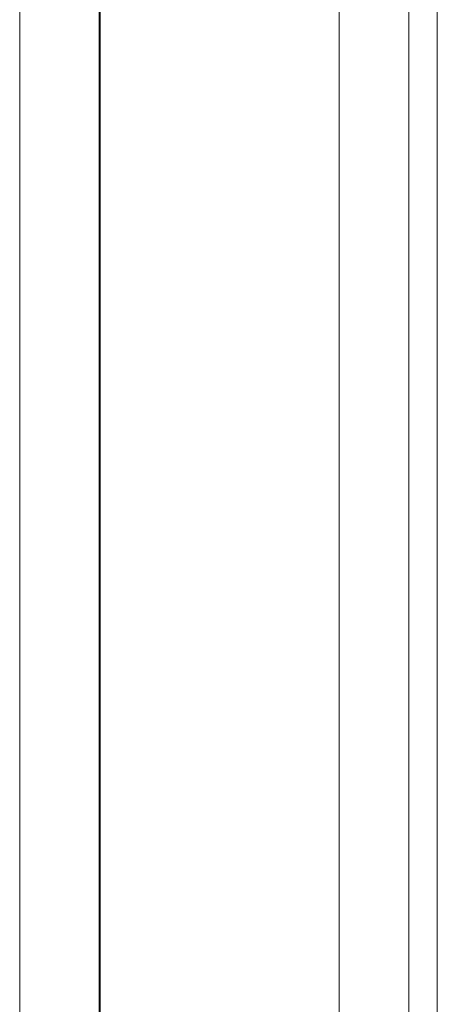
# Model space of a CAD drawing. Header units: millimetres. Extents: x 2016 to 102618, y -16590 to 68005.
# Tile 510 of 654: x 67985 to 68500, y 55692 to 56904. Entities that reach past the tile are written whole.
import ezdxf

# ---------------------------------------------------------------- set-up
doc = ezdxf.new("R2010")
doc.units = ezdxf.units.MM
for name, color, linetype, lineweight in [('A-DETL', 90, 'Continuous', 18), ('A-DETL-MBND', 5, 'Continuous', 13), ('A-FLOR', 192, 'Continuous', 13), ('A-WALL', 113, 'Continuous', 13), ('Q-SPCQ', 91, 'Continuous', 13)]:
    doc.layers.add(name, color=color, linetype=linetype, lineweight=lineweight)

# ---------------------------------------------------------------- blocks, each defined once
blk = doc.blocks.new('43_VCS_SE_goot_rooster_schuin - 28_VCS_RVS wand-gootrooster 25000mm-4108952-00 Begane grond')
at = {"layer": 'Q-SPCQ'}
for p, q in [((5704, 147.1), (10492.1, 147.1)), ((10492.1, 145.8), (5704.9, 145.8)), ((5797.6, -148.8), (10491.9, -148.8))]:
    blk.add_line(p, q, dxfattribs=at)
blk = doc.blocks.new('Walls 12 - Walls 1-3087048-00 Begane grond')
at = {"layer": 'A-WALL'}
blk.add_line((68465, 54612.6), (68465, 59301.3), dxfattribs=at)

msp = doc.modelspace()

# ---------------------------------------------------------------- linework, layer by layer
at = {"layer": 'A-DETL', "lineweight": 13}
msp.add_line((68500, 61320), (68500, 36300), dxfattribs=at)
at = {"layer": 'A-DETL-MBND'}
msp.add_line((68500, 59245), (68500, 54596.1), dxfattribs=at)
at = {"layer": 'A-FLOR'}
msp.add_line((67985, 59301), (67985, 54442), dxfattribs=at)

# ---------------------------------------------------------------- block references
at = {"layer": 'A-WALL'}
msp.add_blockref('Walls 12 - Walls 1-3087048-00 Begane grond', (0, 0), dxfattribs=at)
at = {"layer": 'Q-SPCQ', "rotation": 90.00000000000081}
msp.add_blockref('43_VCS_SE_goot_rooster_schuin - 28_VCS_RVS wand-gootrooster 25000mm-4108952-00 Begane grond', (68230.2, 48809.1), dxfattribs=at)

doc.saveas('drawing.dxf')
